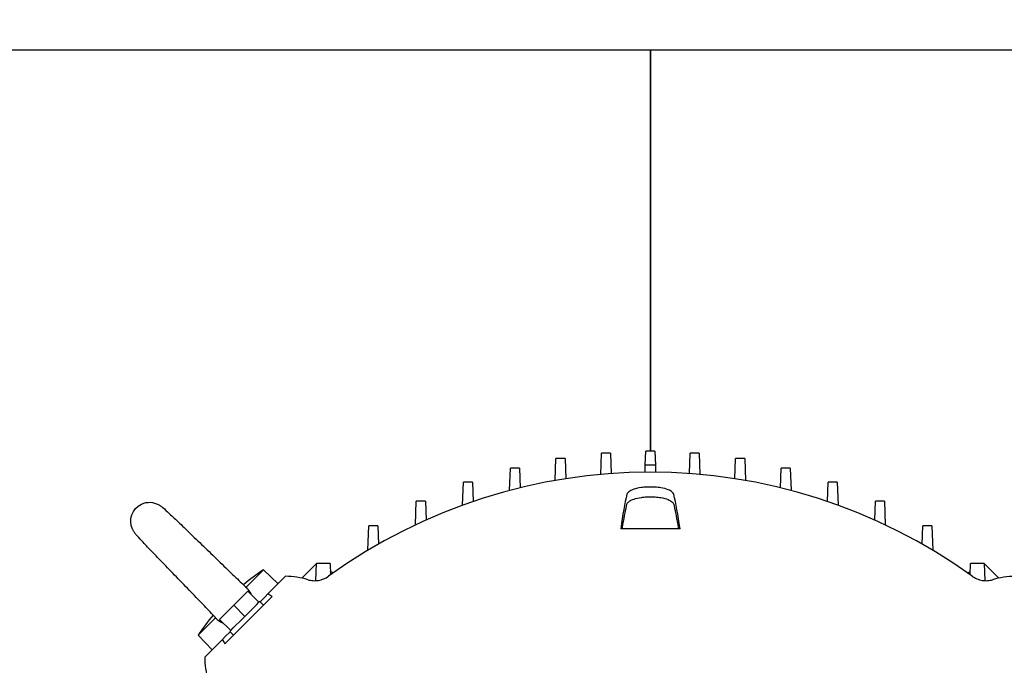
# Model space of a CAD drawing. Header units: inches. Extents: x 24 to 1128, y -69 to 748.
# Tile 269 of 656: x 401 to 418, y 300 to 311. Entities that reach past the tile are written whole.
import ezdxf

# ---------------------------------------------------------------- set-up
doc = ezdxf.new("R2010")
doc.units = ezdxf.units.IN
doc.header["$LTSCALE"] = 32
doc.header["$MEASUREMENT"] = 0
doc.layers.add('Visible (ANSI)', color=7, linetype='Continuous', lineweight=30)

msp = doc.modelspace()

# ---------------------------------------------------------------- linework, layer by layer
at = {"layer": 'Visible (ANSI)'}
for p, q in [((431.96813, 310.33717), (391.96813, 310.33717)), ((411.96813, 303.6131), (411.96813, 310.33717)), ((411.96813, 310.33717), (411.96813, 303.6131)), ((411.13702, 303.22534), (411.14952, 303.58325)), ((411.3016, 303.58325), (411.14952, 303.58325)), ((411.3016, 303.58325), (411.3136, 303.23962)), ((411.88403, 303.38225), (411.89209, 303.6131)), ((412.04417, 303.6131), (411.89209, 303.6131)), ((412.04417, 303.6131), (412.05223, 303.38225)), ((412.62267, 303.23962), (412.63467, 303.58325)), ((412.78674, 303.58325), (412.63467, 303.58325)), ((412.78674, 303.58325), (412.79924, 303.22534)), ((410.37374, 303.12394), (410.38652, 303.48978)), ((410.5386, 303.48978), (410.38652, 303.48978)), ((410.5386, 303.48978), (410.55035, 303.15319)), ((413.38592, 303.15319), (413.39767, 303.48978)), ((413.54975, 303.48978), (413.39767, 303.48978)), ((413.54975, 303.48978), (413.56252, 303.12394)), ((409.60884, 302.95581), (409.62192, 303.33026)), ((409.774, 303.33026), (409.62192, 303.33026)), ((409.774, 303.33026), (409.7855, 303.00073)), ((411.87985, 303.26247), (411.88403, 303.38225)), ((412.05223, 303.38225), (412.05642, 303.26247)), ((414.15076, 303.00073), (414.16227, 303.33026)), ((414.31435, 303.33026), (414.16227, 303.33026)), ((414.31435, 303.33026), (414.32742, 302.95581)), ((408.82161, 302.70916), (408.83503, 303.09344)), ((408.9871, 303.09344), (408.83503, 303.09344)), ((408.9871, 303.09344), (408.99835, 302.77133)), ((414.93791, 302.77133), (414.94916, 303.09344)), ((415.10124, 303.09344), (414.94916, 303.09344)), ((415.10124, 303.09344), (415.11466, 302.70916)), ((408.03038, 302.37936), (408.04419, 302.77496)), ((408.19627, 302.77496), (408.04419, 302.77496)), ((408.19627, 302.77496), (408.20725, 302.46066)), ((415.72902, 302.46066), (415.73999, 302.77496)), ((415.89207, 302.77496), (415.73999, 302.77496)), ((415.89207, 302.77496), (415.90589, 302.37936)), ((407.23334, 301.95374), (407.24763, 302.36287)), ((407.39971, 302.36287), (407.24763, 302.36287)), ((407.39971, 302.36287), (407.41039, 302.05709)), ((412.46539, 302.31389), (411.47087, 302.31389)), ((416.52588, 302.05709), (416.53656, 302.36287)), ((416.68863, 302.36287), (416.53656, 302.36287)), ((416.68863, 302.36287), (416.70292, 301.95374)), ((406.37018, 301.73396), (406.12388, 301.48765)), ((406.36008, 301.44455), (406.37018, 301.73396)), ((406.5983, 301.73396), (406.37018, 301.73396)), ((406.5983, 301.73396), (406.60501, 301.54183)), ((417.33126, 301.54183), (417.33797, 301.73396)), ((417.56608, 301.73396), (417.33797, 301.73396)), ((417.56608, 301.73396), (417.81238, 301.48765)), ((417.56608, 301.73396), (417.57619, 301.44455)), ((405.19085, 301.33411), (405.48209, 301.62535)), ((405.48209, 301.62535), (405.72831, 301.3917)), ((406.6489, 301.57304), (406.60299, 301.59955)), ((417.28736, 301.57304), (417.33327, 301.59955)), ((405.5578, 301.22119), (405.85377, 301.51716)), ((404.98337, 301.03094), (405.22, 301.26757)), ((405.22, 301.26757), (405.40652, 301.08105)), ((405.62733, 301.17937), (404.83493, 300.38697)), ((405.3631, 301.03764), (405.40652, 301.08105)), ((405.42183, 301.09636), (405.40652, 301.08105)), ((405.42183, 301.09636), (405.48307, 301.03511)), ((405.50825, 301.17164), (405.4274, 301.09079)), ((405.50825, 301.17164), (405.5578, 301.22119)), ((404.74674, 300.79431), (404.98337, 301.03094)), ((404.98337, 301.03094), (405.16989, 300.84442)), ((405.3631, 301.03764), (405.2133, 300.88783)), ((404.38895, 300.53221), (404.6802, 300.82346)), ((404.74674, 300.79431), (404.93326, 300.60779)), ((405.12647, 300.801), (404.97667, 300.6512)), ((405.12647, 300.801), (405.16989, 300.84442)), ((405.16989, 300.84442), (405.2133, 300.88783)), ((404.92351, 300.58691), (404.84266, 300.50605)), ((404.93326, 300.60779), (404.91794, 300.59247)), ((404.91794, 300.59247), (404.97919, 300.53123)), ((404.93326, 300.60779), (404.97667, 300.6512)), ((404.38895, 300.53221), (404.6226, 300.28599)), ((404.49714, 300.16054), (404.79311, 300.4565)), ((404.84266, 300.50605), (404.79311, 300.4565))]:
    msp.add_line(p, q, dxfattribs=at)
for centre, radius, start, end in [((415.06336, 297.14139), 37.84893, 94.726002, 184.707209), ((415.06336, 297.14139), 37.59893, 94.726002, 184.707209), ((411.96813, 294.04617), 9.21672, 54.17061, 125.82939), ((407.59044, 298.42386), 3.83337, 123.367002, 129.618758), ((407.59044, 298.42386), 3.83337, 140.381131, 146.632998)]:
    msp.add_arc(centre, radius, start, end, dxfattribs=at)
for centre, major_axis, ratio, start_param, end_param in [((411.96805, 303.13695), (11.54898, 0), 0.02123984, 1.56350739, 1.57807158), ((411.75721, 296.98611), (-0.00014, 6.26207), 0.08698018, 0.33903789, 0.55328791), ((412.17906, 296.98611), (-0.00014, -6.26207), 0.08698018, 2.58830474, 2.80255477), ((405.85205, 300.18482), (1.17715, -0.64068), 0.99242516, 1.78001875, 2.06475157), ((418.08422, 300.18482), (1.17715, 0.64068), 0.99242517, 1.07684006, 1.36157287), ((405.82948, 300.16226), (-0.64068, 1.17715), 0.99242517, 1.07684006, 1.36157287)]:
    msp.add_ellipse(centre, major_axis=major_axis, ratio=ratio, start_param=start_param, end_param=end_param, dxfattribs=at)
for points, knots in [([(412.36034, 302.89171), (412.35722, 302.90434), (412.34925, 302.91669), (412.32005, 302.94352), (412.29583, 302.95742), (412.23098, 302.98248), (412.18982, 302.99311), (412.11333, 303.00566), (412.08167, 303.00927), (412.02484, 303.01318), (412.00039, 303.01409), (411.95195, 303.0144), (411.92812, 303.01384), (411.8745, 303.01097), (411.84515, 303.00821), (411.77102, 302.99806), (411.72939, 302.98893), (411.65632, 302.96515), (411.62663, 302.95039), (411.58971, 302.92065), (411.57955, 302.90638), (411.57593, 302.89171)], [-4.77019064, -4.77019064, -4.77019064, -4.77019064, -4.48119335, -4.48119335, -4.10853768, -4.10853768, -3.70709746, -3.70709746, -3.4510853, -3.4510853, -3.26373892, -3.26373892, -3.08196744, -3.08196744, -2.84912752, -2.84912752, -2.46555429, -2.46555429, -2.05356127, -2.05356127, -1.7178954, -1.7178954, -1.7178954, -1.7178954]), ([(403.29607, 302.28994), (403.29252, 302.29635), (403.28916, 302.30293), (403.21249, 302.4672), (403.28069, 302.65477), (403.43821, 302.72829)], [0.739293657, 0.739293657, 0.739293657, 0.739293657, 0.75, 0.75, 1, 1, 1, 1]), ([(411.4979, 302.31389), (411.50158, 302.33756), (411.50529, 302.36078), (411.52092, 302.45575), (411.53305, 302.52274), (411.55552, 302.63519), (411.56586, 302.68235), (411.57593, 302.7244)], [-97.73941189, -97.73941189, -97.73941189, -97.73941189, -97.40163177, -97.40163177, -96.32679933, -96.32679933, -95.40154567, -95.40154567, -95.40154567, -95.40154567]), ([(411.57593, 302.7244), (411.57955, 302.73952), (411.58973, 302.75421), (411.6267, 302.78481), (411.6564, 302.79998), (411.72953, 302.8244), (411.77117, 302.83378), (411.8453, 302.84419), (411.8746, 302.84701), (411.92813, 302.84996), (411.9519, 302.85053), (412.00022, 302.85022), (412.02462, 302.84929), (412.08132, 302.8453), (412.11292, 302.8416), (412.18937, 302.82877), (412.23053, 302.81788), (412.29546, 302.79218), (412.31973, 302.77792), (412.34915, 302.75027), (412.3572, 302.73749), (412.36034, 302.7244)], [1.72126258, 1.72126258, 1.72126258, 1.72126258, 2.05827286, 2.05827286, 2.47117769, 2.47117769, 2.85512391, 2.85512391, 3.08765868, 3.08765868, 3.26901769, 3.26901769, 3.45589062, 3.45589062, 3.7113779, 3.7113779, 4.11288992, 4.11288992, 4.48612698, 4.48612698, 4.77788554, 4.77788554, 4.77788554, 4.77788554]), ([(412.36034, 302.7244), (412.37041, 302.68235), (412.38075, 302.63519), (412.40321, 302.52274), (412.41535, 302.45575), (412.43098, 302.36078), (412.43469, 302.33756), (412.43837, 302.31389)], [-24.97803776, -24.97803776, -24.97803776, -24.97803776, -24.05278411, -24.05278411, -22.97795167, -22.97795167, -22.64017155, -22.64017155, -22.64017155, -22.64017155]), ([(403.7242, 302.71827), (403.72867, 302.71579), (403.73244, 302.71361), (403.74245, 302.7075), (403.748, 302.70396), (403.76593, 302.69186), (403.78078, 302.68082), (403.83234, 302.63817), (403.85987, 302.61129), (403.95344, 302.52386), (404.0109, 302.46927), (404.14106, 302.34485), (404.21506, 302.27371), (404.37101, 302.12343), (404.45487, 302.04243), (404.62251, 301.88045), (404.70846, 301.79738), (404.8711, 301.64041), (404.94987, 301.56451), (405.08879, 301.4312), (405.15103, 301.37177), (405.20184, 301.3237)], [0, 0, 0, 0, 0.16675609, 0.16675609, 0.33268104, 0.33268104, 0.66157365, 0.66157365, 1.60390901, 1.60390901, 2.50982592, 2.50982592, 3.40062, 3.40062, 4.2875263, 4.2875263, 5.17971566, 5.17971566, 6.07580618, 6.07580618, 6.95774028, 6.95774028, 6.95774028, 6.95774028]), ([(404.6912, 300.81185), (404.64319, 300.8626), (404.58384, 300.92475), (404.45062, 301.06358), (404.3747, 301.14237), (404.21768, 301.30507), (404.13457, 301.39105), (403.9725, 301.55879), (403.89144, 301.64271), (403.74104, 301.79877), (403.66984, 301.87283), (403.54528, 302.00313), (403.49064, 302.06064), (403.40305, 302.15438), (403.37612, 302.18195), (403.33346, 302.2335), (403.32235, 302.24845), (403.31031, 302.26628), (403.30681, 302.27177), (403.30075, 302.28169), (403.29855, 302.28548), (403.29607, 302.28994)], [0, 0, 0, 0, 0.88125558, 0.88125558, 1.77788959, 1.77788959, 2.67057234, 2.67057234, 3.55791471, 3.55791471, 4.4490817, 4.4490817, 5.35533713, 5.35533713, 6.2982428, 6.2982428, 6.62815429, 6.62815429, 6.79464523, 6.79464523, 6.96194112, 6.96194112, 6.96194112, 6.96194112]), ([(406.22951, 301.46065), (406.25829, 301.45204), (406.28806, 301.44674), (406.34803, 301.44304), (406.37822, 301.44464), (406.43751, 301.45466), (406.46659, 301.46309), (406.5221, 301.48633), (406.54851, 301.50114), (406.57291, 301.51875)], [0.000000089, 0.000000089, 0.000000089, 0.000000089, 0.228896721, 0.228896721, 0.457816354, 0.457816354, 0.687079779, 0.687079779, 0.916348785, 0.916348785, 0.916348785, 0.916348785]), ([(417.36336, 301.51875), (417.38771, 301.50117), (417.41409, 301.48638), (417.4695, 301.46315), (417.49853, 301.45472), (417.55782, 301.44466), (417.58806, 301.44304), (417.64812, 301.44672), (417.67793, 301.45202), (417.70675, 301.46065)], [0, 0, 0, 0, 0.228907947, 0.228907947, 0.457825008, 0.457825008, 0.687125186, 0.687125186, 0.916414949, 0.916414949, 0.916414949, 0.916414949]), ([(405.27954, 301.20802), (405.27365, 301.22503), (405.26587, 301.24147), (405.24137, 301.28186), (405.22284, 301.30384), (405.20184, 301.3237)], [-0.402851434, -0.402851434, -0.402851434, -0.402851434, -0.259678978, -0.259678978, -0.038559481, -0.038559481, -0.038559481, -0.038559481]), ([(405.62733, 301.17937), (405.61456, 301.18763), (405.60242, 301.19514), (405.57944, 301.2089), (405.56838, 301.21528), (405.5578, 301.22119)], [0.000001, 0.000001, 0.000001, 0.000001, 0.301847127, 0.301847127, 0.603926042, 0.603926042, 0.603926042, 0.603926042]), ([(404.6912, 300.81185), (404.71245, 300.78938), (404.73612, 300.76974), (404.77811, 300.74568), (404.79284, 300.73928), (404.80643, 300.73461)], [-1.72313838, -1.72313838, -1.72313838, -1.72313838, -1.575458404, -1.575458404, -1.49017947, -1.49017947, -1.49017947, -1.49017947]), ([(404.79311, 300.4565), (404.79903, 300.44593), (404.8054, 300.43487), (404.81916, 300.41188), (404.82668, 300.39975), (404.83493, 300.38697)], [0.000001, 0.000001, 0.000001, 0.000001, 0.301646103, 0.301646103, 0.603058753, 0.603058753, 0.603058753, 0.603058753])]:
    msp.add_open_spline(points, degree=3, knots=knots, dxfattribs=at)
msp.add_open_spline([(403.43821, 302.72829), (403.53314, 302.7726), (403.63898, 302.76543), (403.7242, 302.71827)], degree=3, dxfattribs=at)

doc.saveas('drawing.dxf')
